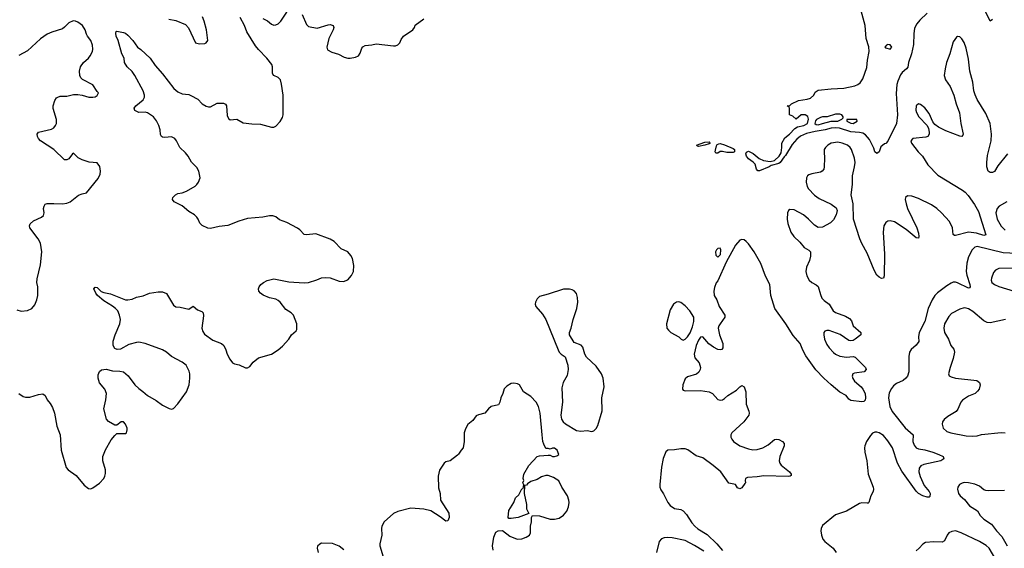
# Model space of a CAD drawing. Header units: inches. Extents: x 1449094 to 1618372, y 389908 to 534307.
# Tile 352 of 494: x 1534437 to 1543479, y 510828 to 515682. Entities that reach past the tile are written whole.
import ezdxf

# ---------------------------------------------------------------- set-up
doc = ezdxf.new("R2010")
doc.units = ezdxf.units.IN
doc.header["$MEASUREMENT"] = 0
doc.layers.add('B5531', color=7, linetype='Continuous')
doc.layers.add('B5541', color=7, linetype='Continuous')

msp = doc.modelspace()

# ---------------------------------------------------------------- linework, layer by layer
at = {"layer": 'B5531', "color": 5}
for points, elevation in [([(1536670, 515692.8), (1536712.4, 515672.4), (1536750, 515641.6), (1536770, 515633), (1536790, 515635.5), (1536810, 515645.5), (1536836.2, 515670), (1536943.6, 515830)], 520), ([(1534410, 513018.8), (1534450, 513006.8), (1534510, 513010.7), (1534549.5, 513030.5), (1534575.9, 513064.1), (1534596, 513110), (1534602.7, 513150), (1534602.7, 513230), (1534596, 513270), (1534596.5, 513303.5), (1534629.4, 513430), (1534639.6, 513550), (1534627.3, 513630), (1534607.6, 513670), (1534529.5, 513770), (1534526, 513790), (1534532.1, 513807.9), (1534563.3, 513836.7), (1534638, 513870), (1534656, 513884), (1534661.2, 513910), (1534656, 513950), (1534661.2, 513970), (1534672.7, 513987.3), (1534690, 513993.4), (1534750, 513995.5), (1534830, 513990.5), (1534870, 513997.3), (1534902, 514010), (1534978, 514070), (1535010, 514084.7), (1535050, 514091.3), (1535156.6, 514223.4), (1535175.3, 514264.7), (1535179.5, 514290), (1535173.8, 514333.8), (1535150, 514369), (1535074.2, 514374.2), (1535010, 514395.6), (1534973.8, 514413.8), (1534930, 514455.3), (1534922, 514450), (1534890, 514403.7), (1534870, 514394.5), (1534850, 514397), (1534749.6, 514490), (1534629.4, 514570), (1534609.5, 514590), (1534599.5, 514610), (1534598, 514630), (1534609.6, 514650.4), (1534730, 514678), (1534749.6, 514690.3), (1534766.6, 514710), (1534774.5, 514730), (1534774.2, 514765.8), (1534746.3, 514866.3), (1534743.6, 514890), (1534760.4, 514939.6), (1534776.6, 514963.4), (1534787.9, 514972.1), (1534810, 514981.3), (1534870, 514981.6), (1534930, 514994), (1534970, 514996.3), (1535010.5, 514990.5), (1535070.8, 514970.8), (1535110, 514970.7), (1535130, 514974), (1535150, 514987.3), (1535162, 515010), (1535150, 515022), (1535110, 515085.2), (1535013.7, 515133.7), (1534999.6, 515150), (1534991.2, 515170), (1534986.9, 515210), (1534996.9, 515250), (1535024.5, 515290), (1535069.7, 515330.3), (1535085.1, 515350), (1535105.6, 515390), (1535109.6, 515410.4), (1535106, 515450), (1535091.3, 515490), (1535060.5, 515530), (1535049.7, 515550), (1535039.7, 515590), (1535014.3, 515630), (1534970, 515661.2), (1534950, 515669.8), (1534929.5, 515670.5), (1534890, 515652.8), (1534850, 515612.4), (1534830, 515599.7), (1534731.1, 515568.9), (1534690, 515548.4), (1534630, 515505.7), (1534510, 515396.9), (1534430, 515353.5)], 540), ([(1534430, 512250.4), (1534470, 512222.4), (1534490, 512216.4), (1534530, 512217.1), (1534610, 512242), (1534650, 512246), (1534670.7, 512230.7), (1534690.7, 512190.7), (1534718.5, 512158.5), (1534739.9, 512119.9), (1534757.3, 512070), (1534779.1, 511950), (1534810.4, 511870), (1534818, 511730), (1534865.5, 511570), (1534884, 511550), (1534956.2, 511496.2), (1535030, 511406.8), (1535070, 511376), (1535090, 511374.8), (1535110, 511382.8), (1535170, 511427.3), (1535209.6, 511470.4), (1535218, 511490), (1535225.1, 511514.9), (1535225.1, 511550), (1535200.5, 511630), (1535199.6, 511670), (1535226.3, 511733.7), (1535276.6, 511823.4), (1535310, 511864.7), (1535330, 511882), (1535410, 511882), (1535418, 511890), (1535423.1, 511916.9), (1535424, 511930), (1535410, 511968), (1535390, 511988.7), (1535370, 511988.7), (1535330, 511958), (1535310, 511958), (1535252.1, 511992.1), (1535234.8, 512014.8), (1535209.4, 512110), (1535229.6, 512190.4), (1535234, 512250), (1535218, 512290), (1535170, 512349.2), (1535162.7, 512370), (1535157.2, 512390), (1535158, 512422), (1535169.4, 512450.6), (1535190, 512466), (1535230, 512473.4), (1535290, 512459.1), (1535355.9, 512455.9), (1535390, 512447.7), (1535433, 512413), (1535494, 512330), (1535530, 512295.3), (1535569.3, 512269.3), (1535612.5, 512232.5), (1535690, 512186), (1535750, 512143), (1535810, 512110.8), (1535830, 512106.8), (1535850, 512111.3), (1535890, 512154.8), (1535970, 512265.3), (1535994.1, 512330), (1535999.9, 512390), (1535999.5, 512430), (1535994.4, 512454.4), (1535965.1, 512510), (1535930, 512537.7), (1535832, 512590), (1535784.5, 512630), (1535749.2, 512650), (1535590, 512709.7), (1535530, 512720.7), (1535510, 512719.5), (1535439.9, 512700.1), (1535363.5, 512656.5), (1535333.6, 512653.6), (1535310, 512662), (1535297.2, 512690), (1535297.2, 512730), (1535314.5, 512790), (1535355.8, 512890), (1535361.7, 512930), (1535355.3, 512970), (1535337.2, 513010), (1535318.7, 513030), (1535290, 513052.8), (1535210, 513101.6), (1535152, 513150), (1535135.1, 513170), (1535117.2, 513210), (1535130, 513226), (1535150, 513222.8), (1535186.7, 513186.7), (1535210, 513176.4), (1535270, 513166.4), (1535409.4, 513110.6), (1535430, 513108.8), (1535470, 513116.4), (1535510, 513134.9), (1535570, 513148), (1535630, 513170.6), (1535710, 513184), (1535750, 513182.8), (1535786.8, 513166.8), (1535850, 513062), (1535870, 513044.7), (1535910, 513042.8), (1535990, 513024.9), (1536030, 513051.3), (1536070, 513019.1), (1536110, 513002.8), (1536122.8, 512990), (1536124.5, 512964.5), (1536108.7, 512850), (1536119, 512819), (1536135.8, 512795.8), (1536210, 512738), (1536290, 512708.2), (1536311.7, 512691.7), (1536331.8, 512651.8), (1536343.8, 512610), (1536365.7, 512565.7), (1536390.4, 512530.4), (1536410, 512521.6), (1536453.3, 512513.3), (1536510, 512486.7), (1536530, 512486.4), (1536550, 512499.1), (1536582, 512538), (1536630, 512578), (1536750, 512610.4), (1536809.7, 512650.3), (1536850, 512683.8), (1536909.4, 512750), (1536933, 512787), (1536976.2, 512823.8), (1536982.7, 512837.3), (1536983.7, 512890), (1536952.3, 512970), (1536929.2, 512990), (1536880.6, 513020.6), (1536830, 513087), (1536810, 513104.5), (1536790, 513115.6), (1536730, 513129.5), (1536672.1, 513152.1), (1536648.7, 513170), (1536633.2, 513190), (1536629.3, 513210), (1536637.2, 513230), (1536653.2, 513250), (1536677.2, 513270), (1536710, 513288), (1536770, 513301.6), (1536910, 513276.4), (1537050, 513266.4), (1537090, 513270.6), (1537167.2, 513292.8), (1537210, 513310.6), (1537250, 513316.3), (1537290, 513310.7), (1537370, 513280.7), (1537410, 513277.3), (1537450, 513294.8), (1537485.8, 513334.2), (1537502, 513370), (1537504.8, 513424.8), (1537492.7, 513490), (1537477.5, 513517.5), (1537449.5, 513549.5), (1537390, 513579.3), (1537325.4, 513645.4), (1537290, 513666), (1537156.2, 513716.2), (1537070, 513706), (1537050, 513709.6), (1537010, 513752.3), (1536990, 513766.6), (1536890, 513819.3), (1536823.8, 513843.8), (1536790, 513871.6), (1536761.3, 513881.3), (1536730, 513881.1), (1536670, 513869.6), (1536530, 513856.9), (1536450, 513833.6), (1536350, 513791.5), (1536270, 513783.5), (1536190, 513765.6), (1536166.6, 513766.6), (1536112.9, 513792.9), (1536092.5, 513812.5), (1536076, 513850), (1536062.7, 513870), (1536041.2, 513890), (1535990, 513919.6), (1535930, 513974.3), (1535857, 514010), (1535842, 514030), (1535842.7, 514050), (1535866.7, 514073.3), (1535890, 514085.5), (1535930, 514092.7), (1535970, 514108.4), (1536050, 514154.8), (1536065.2, 514170), (1536079.3, 514190), (1536096, 514230), (1536082.9, 514290), (1536063.8, 514323.8), (1536014.5, 514374.5), (1535985.6, 514430), (1535961.3, 514461.3), (1535908.3, 514508.3), (1535878.4, 514570), (1535860.9, 514590), (1535830, 514607.3), (1535770, 514601.3), (1535750, 514603.6), (1535739.3, 514610), (1535729.6, 514629.6), (1535728.3, 514670), (1535715.1, 514710), (1535694.2, 514754.2), (1535665.4, 514790), (1535610, 514828.4), (1535590, 514833), (1535531.6, 514831.6), (1535494, 514850), (1535488.7, 514870), (1535502.7, 514890), (1535572.1, 514947.9), (1535582.6, 514970), (1535584.4, 514990), (1535569.8, 515030), (1535495.8, 515170), (1535470, 515205.4), (1535425.7, 515250), (1535401.3, 515290), (1535396.9, 515330), (1535376.9, 515370), (1535342, 515490), (1535323.7, 515530), (1535321.2, 515558.8), (1535324.7, 515575.3), (1535330, 515578), (1535390, 515564.9), (1535410, 515557.3), (1535430, 515540.7), (1535476.3, 515490), (1535518.8, 515430), (1535550, 515407.7), (1535637, 515330), (1535682.3, 515262.3), (1535750, 515186.5), (1535853.2, 515050), (1535890, 515019), (1535930, 515001.2), (1535990, 514994.3), (1536010, 514986), (1536072.3, 514952.3), (1536113.4, 514910), (1536150, 514887), (1536170, 514882), (1536190, 514883.1), (1536250, 514917.1), (1536310, 514914.9), (1536328.2, 514908.2), (1536336.4, 514890), (1536342.3, 514802.3), (1536355.2, 514775.2), (1536370, 514764), (1536430, 514768), (1536490, 514736.4), (1536570, 514726), (1536650, 514722), (1536750, 514696), (1536770, 514696), (1536790, 514706), (1536830, 514746), (1536850, 514784.7), (1536856.2, 514810), (1536857.6, 514990), (1536843.1, 515090), (1536831.1, 515130), (1536812.5, 515152.5), (1536771.1, 515171.1), (1536761.8, 515181.8), (1536758, 515190), (1536760.4, 515250), (1536752.4, 515270), (1536708.4, 515330), (1536629, 515409), (1536603.4, 515443.4), (1536524.1, 515570), (1536501.4, 515630), (1536461.5, 515701.5)], 520), ([(1535806.6, 515686.6), (1535870, 515676.3), (1535958.8, 515638.8), (1535988.1, 515608.1), (1536051, 515471), (1536090, 515461), (1536136.5, 515463.5), (1536150, 515471.3), (1536164, 515490), (1536152.3, 515590), (1536132.3, 515670), (1536116, 515710)], 540), ([(1537030.4, 515730), (1537070, 515638.8), (1537090, 515620.5), (1537170, 515606), (1537270, 515636.3), (1537290, 515639.1), (1537316, 515630), (1537320.7, 515610), (1537316.3, 515590), (1537277.6, 515510), (1537257.3, 515430), (1537265.2, 515405.2), (1537304.4, 515384.4), (1537364.7, 515364.7), (1537417.5, 515337.5), (1537450, 515327.7), (1537472.1, 515327.9), (1537522, 515338), (1537549.2, 515350.8), (1537564.7, 515375.3), (1537580.2, 515419.8), (1537590, 515432), (1537610, 515444.7), (1537670, 515451), (1537710, 515461), (1537870, 515442), (1537890, 515442), (1537910, 515452), (1537928, 515470), (1537940.2, 515499.8), (1537962, 515530), (1538048, 515590), (1538062, 515610), (1538069.3, 515630.7), (1538149.5, 515690.5)], 520), ([(1538784, 510810), (1538779, 510850), (1538790, 510932), (1538810, 510976), (1538832.5, 510987.5), (1538870, 510990.8), (1538939.2, 510939.2), (1538990, 510917.1), (1539010, 510913), (1539050, 510915.5), (1539088.7, 510930), (1539118, 510950), (1539129, 510970), (1539129.2, 511030), (1539137.2, 511070), (1539138, 511110), (1539146, 511130), (1539210, 511127.7), (1539310, 511097.1), (1539330, 511094.9), (1539350, 511094.4), (1539390, 511104.4), (1539430, 511132.7), (1539461.6, 511170), (1539476.9, 511210), (1539482.4, 511250), (1539481.3, 511270), (1539468, 511310), (1539415.4, 511390), (1539387.9, 511447.9), (1539338.3, 511478.3), (1539290, 511496.2), (1539270, 511497), (1539230, 511484.5), (1539190, 511459.3), (1539130, 511442), (1539099.6, 511420.4), (1539090, 511408), (1539074, 511406), (1539071.3, 511330), (1539091, 511230), (1539091.6, 511191.6), (1539112.7, 511147.3), (1539014, 511110), (1538950, 511102), (1538930, 511102), (1538922, 511110), (1538930, 511174), (1538975.3, 511250), (1538989.1, 511290.9), (1539020.4, 511319.6), (1539050, 511374), (1539062, 511378), (1539066, 511410), (1539058, 511430), (1539068, 511450), (1539062, 511470), (1539066, 511510), (1539112.3, 511590), (1539189, 511670), (1539210, 511678.8), (1539290, 511684.7), (1539310, 511682), (1539330, 511671.3), (1539350, 511671.3), (1539370, 511676), (1539388.7, 511690), (1539373.2, 511730), (1539350, 511748), (1539330, 511748), (1539310, 511738), (1539290, 511746), (1539270, 511746), (1539250, 511786), (1539242, 511810), (1539234, 511870), (1539216.9, 512070), (1539200.5, 512130), (1539180.5, 512170), (1539130, 512223.6), (1539065.1, 512265.1), (1539026, 512330), (1539010, 512339.6), (1538974, 512346), (1538950, 512342.7), (1538910, 512317.2), (1538886.2, 512293.8), (1538874.9, 512250), (1538856.4, 512210), (1538847.7, 512170), (1538834.9, 512145.1), (1538768.5, 512131.5), (1538742.8, 512110), (1538710, 512069.3), (1538650, 512054), (1538630, 512044.5), (1538597.4, 512002.6), (1538553.7, 511966.3), (1538530, 511924), (1538520.4, 511890), (1538520.5, 511810), (1538510.6, 511749.4), (1538490, 511728.7), (1538467.9, 511692.1), (1538457.1, 511682.9), (1538390, 511632.3), (1538350, 511622), (1538334, 511610), (1538293.7, 511546.3), (1538279.3, 511490), (1538282.4, 511382.4), (1538298.4, 511330), (1538302.3, 511270), (1538378.7, 511150), (1538382.4, 511110), (1538370, 511081.2), (1538350, 511078.4), (1538297.9, 511117.9), (1538211.9, 511171.9), (1538150, 511186.8), (1538030, 511197.6), (1537910, 511166.6), (1537870, 511149.3), (1537785.5, 511070), (1537763.8, 511030), (1537760.5, 511010), (1537763, 510950), (1537743.8, 510870), (1537745.5, 510850), (1537774, 510750)], 520), ([(1537415.5, 510815.6), (1537370, 510846.3), (1537310, 510871.3), (1537210, 510876), (1537193.2, 510866.8), (1537173.4, 510846.6), (1537168.4, 510830), (1537178, 510790)], 520)]:
    msp.add_lwpolyline(points, dxfattribs=dict(at, elevation=elevation))
at = {"layer": 'B5531', "color": 5, "elevation": 520}
msp.add_lwpolyline([(1539430, 513207.8), (1539290, 513160.5), (1539210, 513139.3), (1539190, 513119), (1539173.4, 513090), (1539170.4, 513070), (1539177.6, 513050), (1539239, 512979), (1539268.8, 512930), (1539381, 512650), (1539390.7, 512630.7), (1539410, 512611.3), (1539446, 512586), (1539470.7, 512510), (1539474.8, 512470), (1539463.5, 512416.5), (1539428.2, 512351.8), (1539417.1, 512302.9), (1539422.4, 512170), (1539405.5, 512050), (1539412.7, 512012.7), (1539427.3, 511990), (1539450, 511970.6), (1539550, 511910.4), (1539590, 511904.4), (1539650, 511910.5), (1539690, 511902), (1539710, 511907.7), (1539730, 511927.7), (1539745.3, 511954.7), (1539786.2, 512090), (1539782.2, 512210), (1539803.9, 512310), (1539795.3, 512390), (1539780.4, 512430), (1539730, 512499.5), (1539642.7, 512582.7), (1539627, 512610), (1539610, 512675.3), (1539592.1, 512692.1), (1539530, 512718), (1539485.2, 512790), (1539486, 512810), (1539500.7, 512850), (1539518.7, 512930), (1539553.6, 513030), (1539562, 513090), (1539560.9, 513130), (1539550, 513168.7), (1539530, 513192.7), (1539510, 513202.7), (1539487.2, 513207.2)], close=True, dxfattribs=at)
at = {"layer": 'B5541', "color": 5}
for points, elevation in [([(1542770, 515741.4), (1542703.3, 515676.7), (1542677, 515643), (1542655.9, 515604.1), (1542647.2, 515552.8), (1542645.5, 515454.5), (1542625.5, 515370), (1542598.4, 515290), (1542592.1, 515247.9), (1542580.9, 515230), (1542542.2, 515197.8), (1542524.7, 515175.3), (1542501.4, 515118.6), (1542493.7, 515086.3), (1542485.2, 515005.2), (1542499.7, 514810), (1542490, 514729.4), (1542410, 514566), (1542390, 514545.6), (1542378, 514542), (1542344.7, 514515.3), (1542330, 514469.2), (1542310, 514452.7), (1542290, 514469.3), (1542281.5, 514501.5), (1542241, 514581), (1542203.7, 514623.7), (1542178.9, 514638.9), (1542150, 514646.5), (1542070, 514652), (1541966.4, 514686.4), (1541930, 514690.6), (1541890, 514687.7), (1541834.7, 514670), (1541743, 514657), (1541664.1, 514635.9), (1541607.9, 514612.1), (1541573.7, 514586.3), (1541530, 514535.1), (1541470, 514436.8), (1541456.6, 514423.4), (1541421.8, 514370), (1541410, 514361.7), (1541337.9, 514342.1), (1541319.6, 514330), (1541230, 514294.7), (1541215.9, 514295.9), (1541203, 514310), (1541190, 514356.9), (1541174, 514374), (1541130, 514403.2), (1541112.1, 514430), (1541106.3, 514450), (1541113.2, 514466.8), (1541130, 514474), (1541174.4, 514454.4), (1541228.8, 514408.8), (1541268.8, 514388.8), (1541330, 514380.7), (1541369.4, 514390), (1541411.2, 514428.8), (1541430, 514460.5), (1541437.7, 514510), (1541437, 514550), (1541463.7, 514596.3), (1541505.6, 514630), (1541555.8, 514684.2), (1541581.4, 514698.6), (1541639, 514710), (1541672.3, 514730), (1541682, 514770), (1541674.6, 514794.6), (1541650, 514808), (1541612.7, 514807.3), (1541568.4, 514768.4), (1541536.4, 514796.4), (1541507.3, 514807.3), (1541506, 514870), (1541502, 514882), (1541486, 514890), (1541507.3, 514892.7), (1541526, 514910), (1541590, 514941), (1541670, 514952.4), (1541698, 514962), (1541729.4, 514990), (1541741.6, 515018.4), (1541770, 515036.3), (1541890, 515048.5), (1542005.6, 515054.4), (1542106.3, 515073.7), (1542134.2, 515085.8), (1542156.5, 515103.5), (1542180.4, 515139.6), (1542217.8, 515242.2), (1542222.3, 515310), (1542237.5, 515390), (1542233.6, 515433.6), (1542209.4, 515510), (1542202, 515630), (1542163.9, 515763.9)], 480), ([(1543370, 515684), (1543350, 515668.7), (1543297.1, 515777.1)], 480), ([(1543509.1, 514450.9), (1543420, 514340), (1543390, 514287.6), (1543370, 514278.7), (1543350, 514279.6), (1543331.3, 514291.3), (1543319.1, 514330), (1543318, 514370), (1543324.4, 514435.6), (1543359.7, 514570), (1543360.4, 514630), (1543350.7, 514730), (1543310, 514822), (1543230.8, 514950), (1543211.9, 514991.9), (1543200.7, 515030), (1543190.5, 515110), (1543161.7, 515210), (1543150, 515319), (1543130, 515421.2), (1543110, 515474.5), (1543090, 515506), (1543070, 515526), (1543050, 515529.3), (1543038.8, 515521.2), (1543010, 515479), (1542980.3, 515370), (1542948.9, 515288.9), (1542935.5, 515230), (1542928.2, 515170), (1542940.3, 515130), (1542982.3, 515070), (1543016.9, 514990), (1543037.4, 514910), (1543066.9, 514826.9), (1543079.6, 514730), (1543101.6, 514630), (1543099.5, 514620.5), (1543090.4, 514609.6), (1543070, 514613.3), (1542941.5, 514661.5), (1542874.9, 514694.9), (1542841.3, 514721.3), (1542823.5, 514743.5), (1542790, 514822), (1542750, 514872.8), (1542710, 514904.2), (1542690.6, 514909.4), (1542670.5, 514890), (1542667, 514853), (1542671.7, 514830), (1542694.6, 514790), (1542772.2, 514712.2), (1542784.4, 514684.4), (1542790.3, 514650.3), (1542788.9, 514631.1), (1542775.5, 514610), (1542757.5, 514602.5), (1542638, 514590), (1542622, 514570), (1542627.7, 514550), (1542688.7, 514470), (1542727.8, 514427.8), (1542777.8, 514350), (1542870, 514255.3), (1543096.5, 514116.5), (1543119.2, 514099.2), (1543147.7, 514067.7), (1543205.9, 513985.9), (1543241.2, 513921.2), (1543310, 513708), (1543290, 513702), (1543223, 513723), (1543150.1, 513729.9), (1543030, 513700.5), (1543022, 513702), (1543009.8, 513709.8), (1543003.1, 513770), (1542976.4, 513830), (1542902.4, 513910), (1542858.7, 513950), (1542810, 513982.6), (1542690, 514040.3), (1542630, 514060.4), (1542590, 514065.1), (1542570.4, 514049.6), (1542568.8, 514030), (1542578.3, 513990), (1542590.3, 513950), (1542674.7, 513770), (1542690, 513722), (1542694, 513690), (1542690, 513675.3), (1542670, 513678), (1542576.5, 513756.5), (1542470, 513825.8), (1542430, 513836.4), (1542410, 513833.5), (1542390, 513821.3), (1542373.6, 513790), (1542367.7, 513732.3), (1542378.9, 513530), (1542375.3, 513330), (1542370, 513309.3), (1542350, 513305.1), (1542330, 513316.9), (1542310, 513336.9), (1542282.7, 513382.7), (1542219.6, 513539.6), (1542170, 513627.8), (1542151.1, 513671.1), (1542093.8, 513850), (1542092.1, 513990), (1542073.7, 514073.7), (1542086.4, 514170), (1542084.2, 514250), (1542103.4, 514330), (1542108.4, 514370), (1542102.7, 514410), (1542076.8, 514490), (1542064.5, 514510), (1542038.3, 514530), (1541990, 514549.9), (1541950, 514557.2), (1541890, 514548.5), (1541857.6, 514530), (1541837, 514510), (1541826.3, 514490), (1541824, 514470), (1541827.2, 514410), (1541825.2, 514330), (1541820.8, 514310), (1541807.1, 514292.9), (1541790, 514282.8), (1541712.9, 514267.1), (1541683.5, 514256.5), (1541672.8, 514247.2), (1541663.7, 514230), (1541658.9, 514190), (1541670.3, 514150), (1541682.6, 514130), (1541736.4, 514070), (1541780.4, 514040.4), (1541890, 513988.5), (1541936, 513956), (1541944.4, 513930), (1541934, 513890), (1541910, 513844.5), (1541884.1, 513815.9), (1541810, 513776.9), (1541770, 513775.1), (1541734.9, 513794.9), (1541682.4, 513850), (1541635.6, 513890), (1541550, 513936.8), (1541510, 513938), (1541496.3, 513930), (1541487.2, 513910), (1541484.6, 513850), (1541490, 513812), (1541520.3, 513730), (1541545.7, 513690), (1541600.7, 513640.7), (1541641.6, 513590), (1541685.1, 513565.1), (1541699.5, 513550), (1541700.3, 513510), (1541689.1, 513470), (1541663.2, 513410), (1541657.8, 513370), (1541666.3, 513330), (1541688.7, 513290), (1541710.3, 513270.3), (1541750, 513248.5), (1541771.3, 513231.3), (1541790, 513158.8), (1541804.8, 513124.8), (1541823.7, 513103.7), (1541871.4, 513071.4), (1541908.7, 513010), (1541930, 512993.7), (1542021.1, 512961.1), (1542058.2, 512938.2), (1542075.6, 512915.6), (1542090.6, 512870), (1542160.7, 512810), (1542160.7, 512790), (1542110, 512749.5), (1542090, 512737), (1542070, 512732), (1542050, 512735.6), (1541970.5, 512790.5), (1541870, 512827.1), (1541850, 512829.6), (1541830, 512822.7), (1541822.4, 512810), (1541820.9, 512790), (1541829.2, 512750), (1541850, 512698.7), (1541870, 512667.9), (1541910, 512626.2), (1541930, 512611.3), (1541970, 512594), (1542030, 512584.9), (1542090, 512588), (1542110, 512582), (1542203, 512490), (1542210.7, 512470), (1542191, 512450), (1542102.3, 512437.7), (1542088.2, 512430), (1542082.4, 512410), (1542087.7, 512387.7), (1542102, 512362), (1542164, 512310), (1542180.7, 512290), (1542201, 512250), (1542206, 512210), (1542201, 512190), (1542190, 512175.3), (1542170, 512173.2), (1542070, 512184), (1542050, 512199), (1542026, 512230), (1541970, 512263), (1541890, 512328.3), (1541821.3, 512390), (1541748.5, 512468.5), (1541655.1, 512595.1), (1541628, 512648), (1541604.9, 512710), (1541541.2, 512781.2), (1541472.1, 512890), (1541373.4, 513030), (1541333.7, 513150), (1541324.7, 513250), (1541287.2, 513327.2), (1541242.1, 513442.1), (1541180.8, 513550), (1541130, 513623), (1541110, 513646), (1541090, 513660.5), (1541070, 513664.2), (1541050, 513657.4), (1541010, 513610.9), (1540925.3, 513454.7), (1540850, 513285.2), (1540834.4, 513265.6), (1540818, 513222), (1540813, 513190), (1540816.3, 513150), (1540839.3, 513110), (1540859.5, 513050), (1540912.4, 512970), (1540912.7, 512950), (1540868.4, 512890), (1540856.4, 512870), (1540852.2, 512850), (1540865.3, 512790), (1540893, 512710), (1540894.8, 512670), (1540886.4, 512653.6), (1540870.7, 512649.3), (1540850, 512652.7), (1540810, 512674.5), (1540766.1, 512706.1), (1540710, 512769.6), (1540690, 512767.6), (1540670, 512739.5), (1540649.5, 512690.5), (1540630.2, 512610), (1540636.9, 512576.9), (1540676.4, 512530), (1540688.5, 512490), (1540687, 512470), (1540673.2, 512446.8), (1540651.2, 512428.8), (1540570, 512401.3), (1540550, 512383), (1540526.3, 512330), (1540525.5, 512290), (1540530, 512281.6), (1540550, 512274), (1540690, 512275.8), (1540770, 512264.4), (1540800.7, 512250), (1540850, 512196), (1540870, 512187.3), (1540890, 512191), (1540910, 512202.8), (1540939, 512230), (1541018.6, 512281.4), (1541050, 512310.8), (1541070, 512322.8), (1541090, 512310.8), (1541104.9, 512264.9), (1541110, 512152), (1541132.8, 512087.2), (1541136.4, 512070), (1541132.7, 512050), (1541087, 511990), (1540978.4, 511890), (1540968.5, 511870), (1540968.7, 511850), (1540976.4, 511830), (1540992.7, 511810), (1541050, 511768.8), (1541130, 511740.3), (1541170, 511732), (1541210, 511734), (1541261.2, 511750), (1541310, 511777.1), (1541370, 511828), (1541390, 511830.4), (1541410, 511826), (1541442.8, 511810), (1541458.8, 511790), (1541459.1, 511770), (1541417.6, 511670), (1541412, 511630), (1541417.6, 511610), (1541431.3, 511591.3), (1541505.5, 511530), (1541522.8, 511510), (1541522, 511498), (1541514, 511490), (1541493.3, 511486.7), (1541270, 511492.8), (1541210, 511484), (1541120.8, 511479.2), (1541102, 511470), (1541098.7, 511450), (1541102.3, 511430), (1541097.7, 511422.3), (1541070, 511382.4), (1541050, 511373.3), (1541030, 511384.5), (1541010, 511413.5), (1540950, 511426.6), (1540875.1, 511530), (1540804.7, 511590), (1540710, 511658.7), (1540650, 511676.8), (1540573.6, 511733.6), (1540550, 511740.3), (1540510, 511741.4), (1540450, 511732.1), (1540390, 511729.7), (1540370, 511715.1), (1540346.2, 511653.8), (1540332, 511572), (1540315.3, 511415.3), (1540315.5, 511390), (1540324, 511364), (1540349.1, 511329.1), (1540389.1, 511249.1), (1540410, 511222.4), (1540450, 511193.4), (1540510, 511183.1), (1540530, 511173.7), (1540560, 511140), (1540610, 511061.6), (1540636.4, 511030), (1540665.7, 511005.7), (1540750, 510954.9), (1540840.4, 510870), (1540890, 510806.8)], 520), ([(1543503.7, 514010), (1543431.4, 513968.6), (1543414.4, 513950), (1543400.8, 513910), (1543412.1, 513850), (1543450, 513787.9), (1543486.7, 513750)], 540), ([(1543710.7, 513530.7), (1543470, 513541.8), (1543230, 513599.3), (1543207.1, 513592.9), (1543183.2, 513570), (1543150, 513504.5), (1543134.6, 513445.4), (1543128.8, 513370), (1543135.3, 513335.3), (1543164, 513250), (1543166, 513230), (1543159.9, 513220.1), (1543150, 513215.6), (1543050, 513264.5), (1543030, 513270.9), (1543010, 513270.9), (1542990, 513263.5), (1542950, 513238), (1542865.8, 513174.3), (1542842, 513150), (1542817.8, 513110), (1542779.7, 513030), (1542747.9, 512910), (1542698, 512810), (1542692, 512770), (1542692.8, 512727.3), (1542670, 512694.5), (1542624.7, 512655.3), (1542608.9, 512630), (1542601.3, 512590), (1542602.4, 512450), (1542590.3, 512410), (1542575.8, 512390), (1542550.4, 512370), (1542490, 512341.5), (1542460.2, 512319.8), (1542443.2, 512296.8), (1542423.3, 512256.7), (1542415.4, 512210), (1542428.7, 512130), (1542450, 512085.4), (1542570, 511933.8), (1542643.1, 511870), (1542638.8, 511810), (1542650, 511774.9), (1542670, 511750.3), (1542690, 511740.7), (1542750, 511731.8), (1542822.8, 511710), (1542878.8, 511690), (1542917.3, 511670), (1542924, 511650), (1542896, 511630), (1542741.3, 511598.7), (1542713.8, 511586.2), (1542696.1, 511563.9), (1542694.8, 511530), (1542706.9, 511486.9), (1542744.3, 511404.3), (1542788.9, 511350), (1542797.3, 511330), (1542796.4, 511303.6), (1542790, 511297.2), (1542770, 511297), (1542730, 511309.8), (1542690, 511332.9), (1542670, 511354), (1542536.9, 511536.9), (1542498.1, 511610), (1542451.7, 511750), (1542410, 511815.3), (1542370, 511862.8), (1542330, 511889.8), (1542310, 511896), (1542290, 511895.1), (1542270, 511884.7), (1542250, 511863.6), (1542214.6, 511810), (1542198, 511770), (1542194.9, 511750), (1542198.7, 511710), (1542215.8, 511630), (1542228.4, 511510), (1542274.4, 511390), (1542277.1, 511370), (1542274.9, 511350), (1542254.9, 511310), (1542236.3, 511250), (1542230, 511243.7), (1542218.4, 511241.6), (1542170, 511245.1), (1542150, 511239.5), (1542030.8, 511170), (1541930, 511135.1), (1541810, 511036.2), (1541798.7, 511010), (1541795.8, 510990), (1541799.5, 510950), (1541812.7, 510912.7), (1541830.4, 510890), (1541906.7, 510830), (1541934.9, 510790)], 540), ([(1543630, 513399.2), (1543430, 513396.4), (1543398.3, 513381.7), (1543380.2, 513359.8), (1543360.9, 513310), (1543358, 513290), (1543365.3, 513270), (1543388.2, 513250), (1543430, 513233.1), (1543570.3, 513190.3)], 560), ([(1543490, 512929.7), (1543350, 512899.7), (1543320.6, 512900.6), (1543290, 512915.8), (1543190, 513003.5), (1543150, 513026.8), (1543130, 513034.8), (1543110, 513035.8), (1543070, 513024.1), (1542995.2, 512984.8), (1542970, 512957.6), (1542931.4, 512890), (1542922.8, 512850), (1542931.4, 512811.4), (1542967, 512750), (1542988.4, 512690), (1543016, 512656), (1543021.3, 512630), (1543011, 512570), (1542982.6, 512490), (1542968, 512430), (1542973, 512413), (1542990, 512401.6), (1543030.3, 512390.3), (1543228.3, 512368.3), (1543250.5, 512350.5), (1543256.3, 512330), (1543247.7, 512290), (1543234, 512270), (1543210.3, 512249.7), (1543150, 512225.7), (1543095.3, 512190), (1543079.5, 512170), (1543052.8, 512107.2), (1543036.5, 512083.5), (1542962, 512038), (1542926, 512010), (1542910.7, 511990), (1542908.5, 511968.5), (1542918, 511930), (1542950, 511900.3), (1542987.5, 511887.5), (1543130, 511859.6), (1543190, 511856.9), (1543230, 511862.3), (1543270, 511873.8), (1543450, 511890.3), (1543488.6, 511888.6)], 560), ([(1543482.4, 511357.6), (1543330, 511356.3), (1543310, 511357.6), (1543290, 511365.1), (1543250, 511399.6), (1543210, 511417.2), (1543150.4, 511429.6), (1543110, 511431.5), (1543092.4, 511427.6), (1543066.9, 511413.1), (1543053.4, 511390), (1543048, 511370), (1543058, 511330), (1543073, 511310), (1543114.9, 511274.9), (1543159.2, 511219.2), (1543231.5, 511171.5), (1543258.9, 511130), (1543290, 511096), (1543360.3, 511050), (1543406, 510990), (1543456.5, 510936.5), (1543506.4, 510850)], 560), ([(1543410.9, 510710), (1543339.5, 510830), (1543313, 510853), (1543250.9, 510890.9), (1543084, 510970), (1543030, 510987.6), (1542996.2, 510983.8), (1542970.1, 510969.9), (1542955.2, 510950), (1542930, 510898), (1542910, 510883.5), (1542831.7, 510888.3), (1542757, 510883), (1542730, 510867.3), (1542698.7, 510830), (1542670, 510805.1)], 560), ([(1540720.7, 510800.7), (1540635, 510855), (1540550, 510900.3), (1540430, 510924.8), (1540390, 510927.6), (1540356.1, 510923.9), (1540330, 510915.1), (1540310.4, 510890), (1540284.2, 510790)], 520)]:
    msp.add_lwpolyline(points, dxfattribs=dict(at, elevation=elevation))
for points, elevation in [([(1542410, 515454.5), (1542398, 515450), (1542382.8, 515430), (1542390, 515422.8), (1542430, 515411), (1542445.2, 515430), (1542430, 515452)], 480), ([(1541970, 514815.3), (1541930, 514815.3), (1541851.1, 514788.9), (1541810, 514789), (1541790, 514784), (1541754.4, 514765.6), (1541744.9, 514755.1), (1541740.5, 514730), (1541750, 514719.1), (1541770, 514717.1), (1541810, 514729), (1541890, 514751.3), (1541950, 514752), (1541986, 514770), (1541998, 514782), (1541998, 514790), (1541986, 514810)], 480), ([(1542126, 514766), (1542034, 514766), (1542032, 514750), (1542070, 514731.3), (1542090, 514729), (1542128, 514750)], 480), ([(1540670, 514519.3), (1540660.9, 514520.9), (1540654, 514530), (1540730, 514557.4), (1540770, 514560.7), (1540776.1, 514556.1), (1540779.1, 514550), (1540770, 514543.6), (1540730, 514528.7)], 480), ([(1540990, 514461.5), (1540930, 514461.5), (1540890, 514471.9), (1540870, 514472.3), (1540850, 514456.2), (1540830, 514457.2), (1540824.7, 514470), (1540825.6, 514485.6), (1540835.8, 514524.2), (1540843.3, 514536.7), (1540856.6, 514543.4), (1540870, 514545.2), (1540910, 514534.5), (1540990, 514500.7), (1541002.5, 514490), (1541002.6, 514470)], 480), ([(1540870, 513583.7), (1540850, 513582.4), (1540836.4, 513570), (1540826, 513550), (1540830, 513518.8), (1540850, 513501.6), (1540872.5, 513527.5), (1540876, 513570)], 520), ([(1540490, 513091.2), (1540470, 513089.6), (1540442.4, 513070), (1540410, 513017.2), (1540378.3, 512890), (1540381.1, 512850), (1540394.4, 512830), (1540417.1, 512810), (1540490, 512770.4), (1540510.8, 512750), (1540530, 512739.3), (1540550, 512748.7), (1540570.9, 512770), (1540594.2, 512805.7), (1540616.9, 512863.1), (1540629, 512910), (1540626.6, 512950), (1540591.9, 513010), (1540550, 513055.1), (1540510, 513084.7)], 520)]:
    msp.add_lwpolyline(points, close=True, dxfattribs=dict(at, elevation=elevation))

doc.saveas('drawing.dxf')
